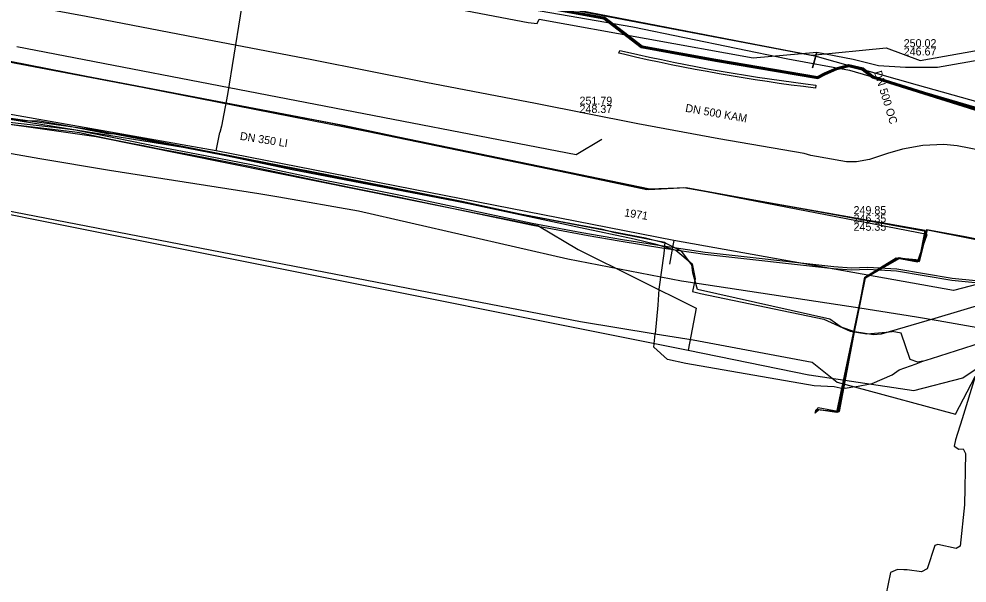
# Model space of a CAD drawing. Extents: x -599951 to -598963, y -1164095 to -1162939.
# Drawn here: x -599743.7 to -599648.8, y -1163126.2 to -1163069.7 of the extents above; entities that cross this region are included whole.
import ezdxf

# ---------------------------------------------------------------- set-up
doc = ezdxf.new("R2010")
doc.units = 0
for name, color, linetype in [('Level 3', 7, 'Continuous'), ('Vrstva 1', 7, 'Continuous'), ('Vrstva 12', 7, 'Continuous'), ('Vrstva 13', 7, 'Continuous'), ('Vrstva 15', 7, 'Continuous'), ('Vrstva 19', 7, 'Continuous'), ('Vrstva 20', 7, 'Continuous'), ('Vrstva 25', 7, 'Continuous'), ('Vrstva 4', 7, 'Continuous'), ('Vrstva 42', 7, 'Continuous'), ('Vrstva 44', 7, 'Continuous'), ('Vrstva 50', 7, 'Continuous'), ('Vrstva 55', 7, 'Continuous'), ('Vrstva 58', 7, 'Continuous')]:
    doc.layers.add(name, color=color, linetype=linetype)

msp = doc.modelspace()

# ---------------------------------------------------------------- linework, layer by layer
at = {"layer": 'Level 3'}
msp.add_lwpolyline([(-599672.44, -1163075.42), (-599673.64, -1163075.22), (-599674.84, -1163075), (-599676.04, -1163074.78), (-599677.23, -1163074.55), (-599678.43, -1163074.31), (-599679.62, -1163074.06), (-599680.82, -1163073.81), (-599682, -1163073.54), (-599683.19, -1163073.27), (-599683.65, -1163073.17), (-599683.58, -1163072.88), (-599682.79, -1163073.06), (-599681.78, -1163073.29), (-599680.59, -1163073.55), (-599679.4, -1163073.8), (-599678.2, -1163074.05), (-599677.01, -1163074.29), (-599675.81, -1163074.52), (-599674.62, -1163074.74), (-599673.42, -1163074.95), (-599672.22, -1163075.16), (-599671.01, -1163075.36), (-599669.81, -1163075.55), (-599668.61, -1163075.73), (-599667.4, -1163075.9), (-599666.2, -1163076.07), (-599664.99, -1163076.23), (-599663.96, -1163076.36), (-599664, -1163076.66), (-599665.21, -1163076.5), (-599666.42, -1163076.34), (-599667.62, -1163076.18), (-599668.83, -1163076), (-599670.03, -1163075.82), (-599671.24, -1163075.62)], close=True, dxfattribs=at)
at = {"layer": 'Vrstva 1'}
for p, q in [((-599743.86, -1163072.5), (-599687.94, -1163083.28)), ((-599687.94, -1163083.28), (-599685.36, -1163081.77))]:
    msp.add_line(p, q, dxfattribs=at)
at = {"layer": 'Vrstva 12'}
for points in [[(-599687.5, -1163068.9), (-599664.38, -1163073.35), (-599656.95, -1163072.63), (-599653.54, -1163073.9), (-599642.67, -1163071.94), (-599630.66, -1163068.12), (-599627.43, -1163066.85)], [(-599802.26, -1163098.49), (-599803.42, -1163096.01), (-599797.62, -1163070.7), (-599773.25, -1163075.37), (-599763.7, -1163077.06), (-599751.17, -1163079.32), (-599735.92, -1163081.49), (-599691.75, -1163090.39), (-599687.72, -1163092.8), (-599675.92, -1163098.66), (-599676.73, -1163102.88), (-599664.66, -1163105.35)], [(-599795.19, -1163070.54), (-599789.15, -1163071.65), (-599788.09, -1163072.02), (-599776.95, -1163073.85), (-599764.53, -1163076.3), (-599762.72, -1163076.54), (-599743.4, -1163079.94), (-599741.76, -1163079.9), (-599739.08, -1163080.36), (-599734.78, -1163081.18), (-599733.76, -1163081.18), (-599712.68, -1163085.32), (-599699.36, -1163087.96), (-599693.52, -1163089.25), (-599687.5, -1163090.37), (-599685.47, -1163090.75), (-599684.05, -1163091.1), (-599679.07, -1163092.07), (-599679.18, -1163093.21), (-599679.66, -1163096.78), (-599679.76, -1163098.39), (-599680.04, -1163101.23)], [(-599808.861, -1163077.392), (-599802.86, -1163078.74), (-599765.35, -1163085.12), (-599676.73, -1163102.88)], [(-599752.09, -1163078.15), (-599750.35, -1163078.83), (-599725.8, -1163082.81), (-599716.34, -1163084.78), (-599699.16, -1163088.11), (-599687.5, -1163090.6), (-599682.12, -1163091.75), (-599680.07, -1163092.23), (-599677.95, -1163092.87), (-599676.35, -1163094.23), (-599676.02, -1163095.75), (-599676.3, -1163097.01), (-599675.51, -1163097.22), (-599663.17, -1163099.76), (-599660.54, -1163100.99), (-599658.88, -1163101.25), (-599656.93, -1163101.09), (-599656.32, -1163101)], [(-599787.89, -1163080.36), (-599764.85, -1163085.03), (-599702.68, -1163097.06), (-599687.5, -1163100), (-599680.04, -1163101.23)], [(-599664.63, -1163105.36), (-599654.17, -1163106.92), (-599649.28, -1163105.66), (-599640.38, -1163099.65), (-599630.69, -1163097), (-599583.49, -1163106.26), (-599580.39, -1163090.87)], [(-599660.09, -1163106.56), (-599660.99, -1163106.73), (-599661.55, -1163106.67), (-599662.14, -1163106.56), (-599664.13, -1163106.44), (-599676.97, -1163104.21), (-599678.79, -1163103.82), (-599680.17, -1163102.59), (-599680.04, -1163101.23)], [(-599680.04, -1163101.23), (-599676.23, -1163101.86), (-599664.34, -1163104.09), (-599661.83, -1163106.09), (-599660.09, -1163106.56)], [(-599653.27, -1163103.99), (-599653.78, -1163104.07), (-599654.55, -1163103.8), (-599655.44, -1163101.19), (-599656.32, -1163101)], [(-599653.27, -1163103.99), (-599652.39, -1163103.7), (-599647.4, -1163102.1)], [(-599653.94, -1163104.23), (-599653.27, -1163103.99)], [(-599660.09, -1163106.56), (-599658.35, -1163106.23), (-599656.34, -1163105.35), (-599655.62, -1163104.83), (-599653.94, -1163104.23)], [(-599660.09, -1163106.56), (-599649.99, -1163109.28), (-599648.05, -1163105.5)], [(-599648.05, -1163105.5), (-599649.32, -1163109.76), (-599649.99, -1163111.85), (-599650.15, -1163112.48), (-599649.67, -1163112.79), (-599649.22, -1163112.75)], [(-599649.22, -1163112.75), (-599648.99, -1163113.21), (-599649.09, -1163118.36), (-599649.54, -1163122.49), (-599649.93, -1163122.72), (-599651.78, -1163122.32), (-599652.08, -1163122.43), (-599652.82, -1163124.76), (-599653.39, -1163125.07), (-599654.85, -1163124.86)], [(-599649.22, -1163112.75), (-599648.99, -1163113.21), (-599649.09, -1163118.36), (-599649.54, -1163122.49), (-599649.93, -1163122.72), (-599651.78, -1163122.32), (-599652.08, -1163122.43), (-599652.82, -1163124.76), (-599653.39, -1163125.07), (-599654.85, -1163124.86)], [(-599654.85, -1163124.86), (-599655.17, -1163124.85), (-599655.8, -1163124.82), (-599656.49, -1163125.13), (-599656.97, -1163127.39), (-599660.36, -1163144.83), (-599662.64, -1163157.14), (-599661.78, -1163159.5), (-599660.57, -1163161.77), (-599661.54, -1163167.18), (-599663.42, -1163169.1), (-599663.95, -1163171.9), (-599665.25, -1163176.91), (-599666.23, -1163179.52), (-599679.74, -1163177.06)], [(-599654.85, -1163124.86), (-599655.17, -1163124.85)]]:
    msp.add_lwpolyline(points, dxfattribs=at)
at = {"layer": 'Vrstva 13'}
for p, q in [((-599723.934, -1163082.934), (-599723.56, -1163081.1)), ((-599678.538, -1163093.889), (-599678.61, -1163094.286))]:
    msp.add_line(p, q, dxfattribs=at)
for points in [[(-599713.474, -1163022.583), (-599713.543, -1163022.941), (-599715.989, -1163037.162), (-599720.271, -1163061.507), (-599722.794, -1163077.28), (-599723.393, -1163080.467), (-599723.56, -1163081.1)], [(-599723.934, -1163082.934), (-599810.529, -1163067.581), (-599818.168, -1163069.687), (-599828.834, -1163073.741), (-599893.625, -1163060.405), (-599895.994, -1163062.158), (-599916.74, -1163078.425)], [(-599617.355, -1163098.489), (-599639.566, -1163094.136), (-599650.192, -1163096.923), (-599678.181, -1163091.895), (-599723.934, -1163082.934)], [(-599678.181, -1163091.895), (-599678.269, -1163092.389), (-599678.538, -1163093.889)]]:
    msp.add_lwpolyline(points, dxfattribs=at)
at = {"layer": 'Vrstva 19'}
msp.add_lwpolyline([(-599616.59, -1163080.56), (-599617.17, -1163080.84), (-599617.665, -1163080.979), (-599617.92, -1163081.05), (-599626.46, -1163080.11), (-599632.18, -1163079.15), (-599632.71, -1163080.94), (-599636.689, -1163095.936), (-599636.767, -1163096.229), (-599637.141, -1163097.046), (-599637.398, -1163097.371), (-599646.619, -1163100.828), (-599651.745, -1163099.938), (-599653.913, -1163099.562), (-599659.58, -1163098.691), (-599677.173, -1163096.012), (-599677.385, -1163095.98), (-599688.754, -1163093.782), (-599709.701, -1163088.962), (-599717.665, -1163087.571), (-599719.652, -1163087.233), (-599734.599, -1163084.885), (-599741.561, -1163083.741), (-599749.337, -1163082.368)], dxfattribs=at)
at = {"layer": 'Vrstva 20'}
msp.add_lwpolyline([(-599740.93, -1163058.73), (-599736.37, -1163059.77), (-599725.02, -1163061.91), (-599711.66, -1163064.47), (-599698.39, -1163067.17), (-599685.12, -1163069.63), (-599681.39, -1163072.5), (-599673.97, -1163073.86), (-599663.79, -1163075.59), (-599663.05, -1163075.2), (-599661.91, -1163074.71), (-599660.66, -1163074.4), (-599659.28, -1163074.73), (-599658.24, -1163075.53), (-599628.33, -1163084.93)], dxfattribs=at)
at = {"layer": 'Vrstva 25'}
msp.add_lwpolyline([(-599641.788, -1163096.644), (-599652.063, -1163099.704), (-599657.436, -1163101.289), (-599658.214, -1163101.339), (-599660.065, -1163101.036), (-599661.424, -1163100.584), (-599662.556, -1163099.776), (-599675.812, -1163096.79), (-599676.28, -1163095.129), (-599676.351, -1163094.347), (-599677.414, -1163092.975), (-599678.922, -1163092.219), (-599681.007, -1163091.664), (-599693.447, -1163089.292), (-599710.279, -1163085.896), (-599736.332, -1163080.822), (-599745.428, -1163079.557)], dxfattribs=at)
at = {"layer": 'Vrstva 42'}
for points in [[(-599628.37, -1163086.37), (-599630.61, -1163086.08), (-599634.63, -1163085.25), (-599636.56, -1163084.87), (-599640.58, -1163084.16), (-599643.84, -1163083.58), (-599649.85, -1163082.43), (-599651.16, -1163082.29), (-599653.26, -1163082.4), (-599655.29, -1163082.76), (-599656.81, -1163083.2), (-599658.59, -1163083.79), (-599659.9, -1163084.03), (-599660.91, -1163084.02), (-599664.47, -1163083.38), (-599665.15, -1163083.2), (-599673.67, -1163081.73), (-599681.77, -1163080.21), (-599692, -1163078.2), (-599702.95, -1163076.09), (-599714.36, -1163073.83), (-599725, -1163071.8), (-599736.94, -1163069.5), (-599747.67, -1163067.47)], [(-599645.273, -1163096.206), (-599650.34, -1163095.698), (-599655.879, -1163094.76), (-599658.789, -1163094.61), (-599660.408, -1163094.67), (-599662.166, -1163094.536), (-599675.045, -1163093.098), (-599679.218, -1163092.485), (-599683.314, -1163091.835), (-599687.364, -1163091.123), (-599692.333, -1163090.186), (-599705.51, -1163087.402), (-599710.18, -1163086.471), (-599713.233, -1163085.86), (-599720.382, -1163084.346), (-599725.885, -1163083.253), (-599729.751, -1163082.512), (-599731.236, -1163082.232), (-599732.208, -1163082.04), (-599734.655, -1163081.536), (-599737.525, -1163080.946), (-599738.002, -1163080.849), (-599740.154, -1163080.596), (-599745.197, -1163080.011)], [(-599692.273, -1163090.403), (-599705.603, -1163087.587), (-599710.264, -1163086.658), (-599713.212, -1163086.069), (-599720.421, -1163084.542), (-599726.378, -1163083.36), (-599729.764, -1163082.714), (-599731.374, -1163082.409), (-599732.283, -1163082.228), (-599734.791, -1163081.712), (-599737.613, -1163081.132), (-599738.057, -1163081.044), (-599740.282, -1163080.783), (-599745.173, -1163080.215)], [(-599645.327, -1163096.403), (-599650.377, -1163095.895), (-599655.901, -1163094.96), (-599658.791, -1163094.81), (-599660.412, -1163094.87), (-599662.2, -1163094.734), (-599675.064, -1163093.297), (-599679.157, -1163092.696), (-599683.634, -1163091.985), (-599686.719, -1163091.446), (-599692.273, -1163090.403)]]:
    msp.add_lwpolyline(points, dxfattribs=at)
at = {"layer": 'Vrstva 44'}
msp.add_lwpolyline([(-599748.035, -1163058.372), (-599724.432, -1163062.801), (-599713.25, -1163065.019), (-599697.914, -1163067.775), (-599682.25, -1163070.502), (-599666.755, -1163073.705), (-599660.586, -1163074.868), (-599629.566, -1163083.973), (-599624.124, -1163084.818), (-599618.967, -1163086.117), (-599610.817, -1163087.733), (-599599.443, -1163089.526), (-599589.445, -1163091.26)], dxfattribs=at)
at = {"layer": 'Vrstva 50'}
msp.add_lwpolyline([(-599628.33, -1163084.93), (-599658.24, -1163075.53), (-599659.28, -1163074.73), (-599660.66, -1163074.4), (-599661.91, -1163074.71), (-599663.05, -1163075.2), (-599663.79, -1163075.59), (-599673.97, -1163073.86), (-599681.39, -1163072.5), (-599685.12, -1163069.63), (-599711.66, -1163064.47), (-599725.02, -1163061.91), (-599736.37, -1163059.77), (-599740.93, -1163058.73), (-599749, -1163058.61)], dxfattribs=at)
at = {"layer": 'Vrstva 55'}
for points in [[(-599664.02, -1163109.18), (-599663.75, -1163108.82), (-599661.75, -1163109.07), (-599658.99, -1163095.65), (-599655.61, -1163093.65), (-599653.6, -1163094.02), (-599652.97, -1163091.01), (-599676.92, -1163086.63), (-599680.55, -1163086.75), (-599712.65, -1163080.11), (-599750.51, -1163072.96), (-599770.19, -1163068.95), (-599811.009, -1163059.716), (-599833.75, -1163056.67), (-599858.82, -1163052.03), (-599858.7, -1163050.9), (-599897.68, -1163043.25), (-599927.27, -1163037.74), (-599948.58, -1163035.1), (-599951.125, -1163035.045)], [(-599664.02, -1163109.18), (-599663.73, -1163108.63), (-599661.59, -1163109.02), (-599659.06, -1163095.58), (-599655.95, -1163093.64), (-599653.8, -1163094.03), (-599652.83, -1163091.3), (-599676.97, -1163086.63), (-599680.67, -1163086.82), (-599708.89, -1163080.98), (-599759.5, -1163071.06), (-599842.375, -1163053.387), (-599858.58, -1163051.98), (-599858.78, -1163050.81), (-599893.42, -1163044), (-599928.85, -1163037.58), (-599938.78, -1163036.41), (-599941.11, -1163043.03), (-599943.478, -1163048.564)], [(-599721.636, -1163064.562), (-599692.72, -1163070.09), (-599691.84, -1163070.2), (-599691.62, -1163069.76), (-599670.25, -1163073.62), (-599663.86, -1163073.07), (-599663.93, -1163073.315)], [(-599664.02, -1163109.18), (-599663.93, -1163108.82), (-599661.59, -1163109.02), (-599659.06, -1163095.58), (-599655.75, -1163093.64), (-599653.61, -1163093.83), (-599653.03, -1163090.91), (-599677.16, -1163086.63), (-599680.86, -1163086.82), (-599711.23, -1163080.4), (-599759.11, -1163071.25)], [(-599663.93, -1163073.315), (-599664.3, -1163074.61), (-599663.86, -1163073.07), (-599660.24, -1163073.75), (-599657.69, -1163074.39), (-599654.99, -1163074.55), (-599651.81, -1163074.55), (-599641.78, -1163072.8), (-599640.807, -1163072.51)], [(-599664.02, -1163109.18), (-599663.64, -1163108.8), (-599661.8, -1163109.07), (-599659.02, -1163095.62), (-599655.62, -1163093.59), (-599653.59, -1163093.99), (-599652.81, -1163090.829), (-599632.13, -1163094.94), (-599629.28, -1163083.06), (-599623.65, -1163081.39), (-599622.96, -1163083.4)], [(-599664.02, -1163109.18), (-599663.71, -1163108.8), (-599661.88, -1163109.07), (-599659.03, -1163095.63), (-599655.57, -1163093.66), (-599653.66, -1163093.93), (-599652.976, -1163091.297), (-599652.87, -1163090.785), (-599649.04, -1163091.51)], [(-599649.04, -1163091.51), (-599632.14, -1163094.95), (-599618.855, -1163097.599)]]:
    msp.add_lwpolyline(points, dxfattribs=at)
at = {"layer": 'Vrstva 58'}
for points in [[(-599752.946, -1163056.655), (-599739.506, -1163059.075), (-599723.286, -1163062.295), (-599708.496, -1163065.135), (-599689.456, -1163068.595), (-599664.066, -1163073.415), (-599653.826, -1163076.325), (-599629.566, -1163083.125), (-599618.646, -1163085.265), (-599601.496, -1163088.275), (-599589.936, -1163090.325), (-599585.106, -1163090.775), (-599584.226, -1163091.175), (-599583.576, -1163092.035), (-599585.966, -1163102.435), (-599586.306, -1163105.375), (-599586.196, -1163105.675), (-599585.406, -1163105.925), (-599563.046, -1163110.065), (-599544.516, -1163113.655), (-599517.146, -1163118.855), (-599483.776, -1163125.315), (-599467.296, -1163128.595), (-599449.626, -1163131.895)], [(-599752.946, -1163056.655), (-599739.506, -1163059.075), (-599723.286, -1163062.295), (-599708.496, -1163065.135), (-599689.456, -1163068.595), (-599664.066, -1163073.415), (-599653.826, -1163076.325), (-599629.566, -1163083.125), (-599618.646, -1163085.265), (-599601.496, -1163088.275), (-599589.936, -1163090.325), (-599585.106, -1163090.775), (-599584.226, -1163091.175), (-599583.576, -1163092.035), (-599585.966, -1163102.435), (-599586.306, -1163105.375), (-599586.196, -1163105.675), (-599585.406, -1163105.925), (-599563.046, -1163110.065), (-599544.516, -1163113.655), (-599517.146, -1163118.855), (-599483.776, -1163125.315), (-599467.296, -1163128.595), (-599449.626, -1163131.895)], [(-599594.383, -1163068.513), (-599597.24, -1163069.57), (-599599.57, -1163071.13), (-599603.92, -1163073.29), (-599612.56, -1163076.48), (-599624.49, -1163081.4), (-599626.27, -1163082.43), (-599627.09, -1163083.57), (-599627.23, -1163084.67), (-599627.64, -1163085), (-599628.33, -1163084.93), (-599658.24, -1163075.53), (-599659.28, -1163074.73), (-599660.66, -1163074.4), (-599661.91, -1163074.71), (-599663.05, -1163075.2), (-599663.79, -1163075.59), (-599681.39, -1163072.5), (-599685.12, -1163069.63), (-599711.66, -1163064.47), (-599725.02, -1163061.91), (-599736.37, -1163059.77), (-599740.93, -1163058.73), (-599749, -1163058.61)], [(-599748.99, -1163058.51), (-599740.918, -1163058.63), (-599736.35, -1163059.672), (-599725.001, -1163061.812), (-599711.641, -1163064.372), (-599698.371, -1163067.072), (-599685.078, -1163069.536), (-599681.348, -1163072.406), (-599673.953, -1163073.762), (-599663.807, -1163075.486), (-599663.093, -1163075.11), (-599661.942, -1163074.615), (-599660.66, -1163074.297), (-599659.236, -1163074.638), (-599658.193, -1163075.44), (-599628.31, -1163084.832)], [(-599749.01, -1163058.71), (-599740.942, -1163058.83), (-599736.39, -1163059.868), (-599725.039, -1163062.008), (-599711.679, -1163064.568), (-599698.409, -1163067.268), (-599685.162, -1163069.724), (-599681.432, -1163072.594), (-599673.987, -1163073.958), (-599663.773, -1163075.694), (-599663.007, -1163075.29), (-599661.878, -1163074.805), (-599660.66, -1163074.503), (-599659.324, -1163074.822), (-599658.287, -1163075.62), (-599628.35, -1163085.028)], [(-599749.01, -1163058.71), (-599740.942, -1163058.83), (-599736.39, -1163059.868), (-599725.039, -1163062.008), (-599711.679, -1163064.568), (-599698.409, -1163067.268), (-599685.162, -1163069.724), (-599681.432, -1163072.594), (-599673.987, -1163073.958), (-599663.773, -1163075.694), (-599663.007, -1163075.29), (-599661.878, -1163074.805), (-599660.66, -1163074.503), (-599659.324, -1163074.822), (-599658.287, -1163075.62), (-599628.35, -1163085.028)]]:
    msp.add_lwpolyline(points, dxfattribs=at)

# ---------------------------------------------------------------- texts
at = {"layer": 'Vrstva 12'}
for s, p in [('250.02', (-599655.182, -1163072.553)), ('246.67', (-599655.182, -1163073.385)), ('249.85', (-599660.195, -1163089.263)), ('246.35', (-599660.195, -1163090.095)), ('245.35', (-599660.195, -1163090.927))]:
    msp.add_text(s, height=0.8, dxfattribs=at).set_placement(p)
msp.add_text('DN 500 OC', height=0.8, rotation=287.13115, dxfattribs=at).set_placement((-599658.162, -1163075.051))
at = {"layer": 'Vrstva 15'}
for s, p in [('DN 350 LI', (-599721.596, -1163081.818)), ('1971', (-599683.161, -1163089.476))]:
    msp.add_text(s, height=0.8, rotation=351.02011, dxfattribs=at).set_placement(p)
at = {"layer": 'Vrstva 4'}
for s, p in [('251.79', (-599687.597, -1163078.308)), ('248.37', (-599687.597, -1163079.14))]:
    msp.add_text(s, height=0.8, dxfattribs=at).set_placement(p)
msp.add_text('DN 500 KAM', height=0.8, rotation=350.02858, dxfattribs=at).set_placement((-599677.061, -1163079.011))

doc.saveas('drawing.dxf')
